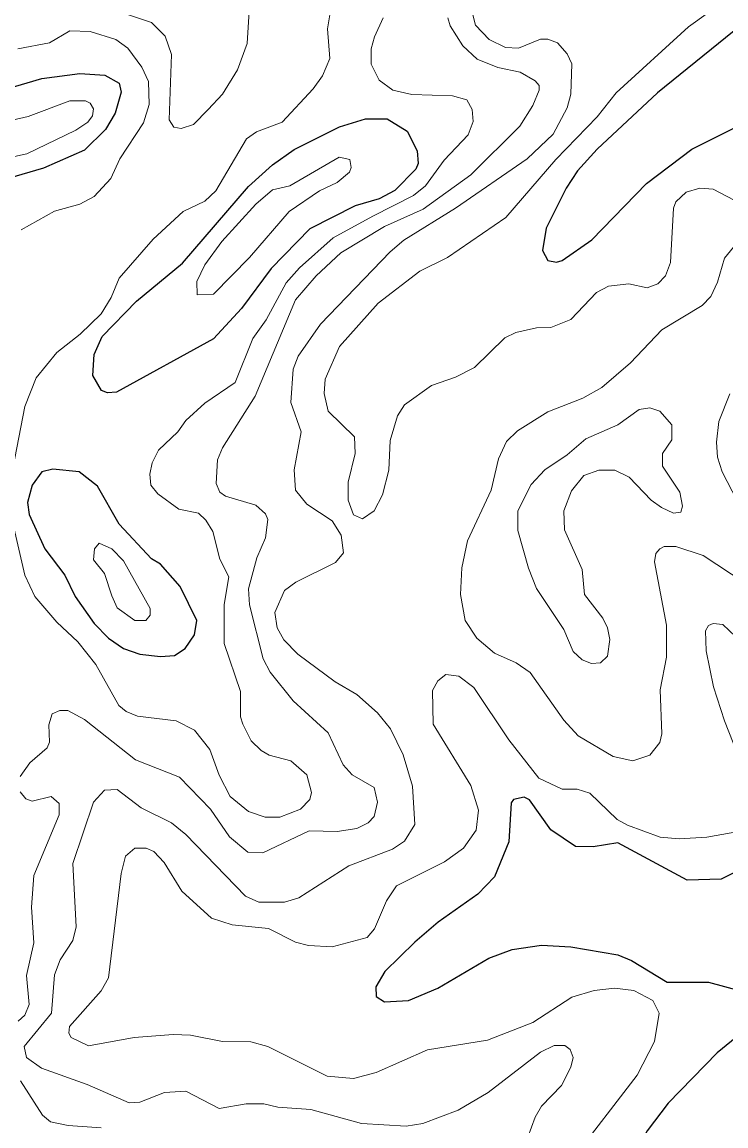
# Model space of a CAD drawing. Extents: x 577 to 602.9, y 7483.8 to 7511.6.
# Drawn here: x 598.518 to 599.494, y 7509.017 to 7510.547 of the extents above; entities that cross this region are included whole.
import ezdxf

# ---------------------------------------------------------------- set-up
doc = ezdxf.new("R2010")
doc.units = 0
doc.header["$LTSCALE"] = 0.032
doc.layers.add('1', color=7, linetype='Continuous', lineweight=25)
doc.layers.add('2', color=7, linetype='Continuous', lineweight=13)

msp = doc.modelspace()

# ---------------------------------------------------------------- linework, layer by layer
at = {"layer": '1'}
for points in [[(599.5149, 7510.543), (599.3988, 7510.4492), (599.3153, 7510.3713), (599.2882, 7510.341), (599.2723, 7510.3172), (599.2445, 7510.2615), (599.2397, 7510.2305), (599.2469, 7510.217), (599.2588, 7510.2146), (599.2668, 7510.217), (599.3081, 7510.2456), (599.3837, 7510.3235), (599.4465, 7510.3713), (599.5371, 7510.4166)], [(598.497, 7510.4547), (598.5455, 7510.4691), (598.598, 7510.4762), (598.633, 7510.4738), (598.6529, 7510.4627), (598.6553, 7510.45), (598.6473, 7510.4213), (598.6338, 7510.3983), (598.6044, 7510.3697), (598.5479, 7510.345), (598.4795, 7510.3251)], [(599.5228, 7509.3765), (599.487, 7509.359), (599.4401, 7509.3574), (599.3439, 7509.4091), (599.3097, 7509.4035), (599.2851, 7509.4043), (599.2509, 7509.4274), (599.2214, 7509.4687), (599.2143, 7509.4727), (599.1992, 7509.4695), (599.196, 7509.4648), (599.1928, 7509.4107), (599.1729, 7509.3622), (599.1499, 7509.3383), (599.095, 7509.2994), (599.0624, 7509.2715), (599.0211, 7509.231), (599.0083, 7509.2095), (599.0091, 7509.196), (599.0203, 7509.1888), (599.0537, 7509.1904), (599.0942, 7509.2079)], [(599.0942, 7509.2079), (599.165, 7509.2493), (599.1976, 7509.2612), (599.2381, 7509.2675), (599.2787, 7509.2652), (599.3439, 7509.254), (599.363, 7509.2461), (599.4123, 7509.2159), (599.4695, 7509.2159), (599.5141, 7509.2039)], [(599.5141, 7509.1443), (599.4815, 7509.1181), (599.4139, 7509.0481), (599.3845, 7509.0099), (599.3638, 7508.9709), (599.3375, 7508.9065), (599.3208, 7508.8747), (599.3026, 7508.8501), (599.2914, 7508.8405), (599.2445, 7508.8199), (599.1523, 7508.7674), (599.1308, 7508.7435), (599.1348, 7508.73), (599.1443, 7508.726), (599.165, 7508.7252), (599.2381, 7508.7316), (599.3097, 7508.7451), (599.3773, 7508.7451), (599.4139, 7508.7626), (599.4775, 7508.8071), (599.5077, 7508.823)]]:
    msp.add_lwpolyline(points, dxfattribs=at)
for points in [[(598.8652, 7510.3495), (598.8954, 7510.3705), (598.9582, 7510.4023), (598.994, 7510.4134), (599.0242, 7510.4134), (599.0521, 7510.3959), (599.0656, 7510.3689), (599.0672, 7510.3514), (599.064, 7510.3434), (599.0346, 7510.314), (599.0131, 7510.3021), (598.9797, 7510.2925), (598.9169, 7510.2607), (598.8636, 7510.2059), (598.8223, 7510.1502), (598.7833, 7510.108), (598.6489, 7510.0341), (598.6367, 7510.0333), (598.6282, 7510.0365), (598.6163, 7510.0572), (598.6179, 7510.0866), (598.629, 7510.1112), (598.6768, 7510.1605), (598.7404, 7510.213), (598.8318, 7510.3196)], [(598.6976, 7509.803), (598.6529, 7509.8512), (598.6227, 7509.9037), (598.5972, 7509.9236), (598.5607, 7509.9275), (598.5455, 7509.9236), (598.532, 7509.9053), (598.5257, 7509.8814), (598.5281, 7509.8647), (598.5495, 7509.817), (598.5774, 7509.7804), (598.5917, 7509.751), (598.6179, 7509.7136), (598.6378, 7509.693), (598.6585, 7509.6787), (598.6815, 7509.6707), (598.7102, 7509.6675), (598.7292, 7509.6691), (598.7443, 7509.6787), (598.7571, 7509.6977), (598.7602, 7509.7176), (598.7372, 7509.7645), (598.7102, 7509.7955)]]:
    msp.add_lwpolyline(points, close=True, dxfattribs=at)
at = {"layer": '2'}
for points in [[(599.4942, 7510.5788), (599.4417, 7510.5406), (599.3415, 7510.4492), (599.3153, 7510.4158), (599.258, 7510.3569), (599.1888, 7510.2766), (599.1077, 7510.221), (599.0696, 7510.2019), (599.0115, 7510.1574), (598.9582, 7510.0977), (598.9384, 7510.0524), (598.9368, 7510.0325), (598.9423, 7510.0079), (598.9789, 7509.9721), (598.9797, 7509.949), (598.9702, 7509.9093), (598.9702, 7509.8846), (598.9773, 7509.8639), (598.9901, 7509.8584), (599.006, 7509.8695), (599.0179, 7509.8918), (599.0266, 7509.926), (599.0282, 7509.9673), (599.0386, 7510.0015), (599.0481, 7510.0166), (599.0855, 7510.0436), (599.1189, 7510.0548), (599.1451, 7510.0683), (599.1873, 7510.1096), (599.2024, 7510.1168), (599.231, 7510.1232), (599.2509, 7510.124), (599.2787, 7510.1351), (599.3145, 7510.1725), (599.3312, 7510.1812), (599.359, 7510.1844), (599.3845, 7510.1788), (599.3996, 7510.1844), (599.4099, 7510.1955), (599.4171, 7510.2138), (599.421, 7510.2893), (599.4242, 7510.2981), (599.4385, 7510.3116), (599.4576, 7510.3172), (599.4759, 7510.3156), (599.5244, 7510.2901)], [(598.6585, 7510.5597), (598.6974, 7510.547), (598.7165, 7510.5279), (598.7253, 7510.5025), (598.7221, 7510.4118), (598.7284, 7510.4015), (598.7388, 7510.3999), (598.7555, 7510.4054), (598.7762, 7510.4261), (598.796, 7510.4476), (598.8167, 7510.481), (598.8302, 7510.5176), (598.8334, 7510.57)], [(598.5026, 7509.914), (598.5217, 7510.0142), (598.5376, 7510.054), (598.5662, 7510.089), (598.5988, 7510.1144), (598.6275, 7510.143), (598.6418, 7510.1653), (598.6529, 7510.1923), (598.6998, 7510.2464), (598.7412, 7510.2846), (598.7714, 7510.2989), (598.7865, 7510.3132), (598.8294, 7510.3856), (598.8429, 7510.3951), (598.8787, 7510.4086), (598.9217, 7510.4547), (598.9344, 7510.473), (598.9447, 7510.4969), (598.9415, 7510.5382), (598.9447, 7510.5573)], [(599.1085, 7510.5533), (599.1117, 7510.5422), (599.1292, 7510.5144), (599.1491, 7510.4961), (599.1777, 7510.4842), (599.2087, 7510.4778), (599.2294, 7510.4659), (599.235, 7510.4595), (599.235, 7510.4532), (599.2262, 7510.4317), (599.2079, 7510.4031), (599.1403, 7510.3355), (599.0743, 7510.2878), (599.0203, 7510.2639), (598.9598, 7510.2273), (598.9256, 7510.1955), (598.897, 7510.1621), (598.8414, 7510.0285), (598.796, 7509.957), (598.7889, 7509.9403), (598.7873, 7509.9077), (598.7921, 7509.8957), (598.8, 7509.8902), (598.8421, 7509.8774), (598.8557, 7509.8655), (598.8588, 7509.8576), (598.8557, 7509.8321), (598.8437, 7509.8043), (598.8318, 7509.7614), (598.8334, 7509.7391), (598.8525, 7509.6643), (598.862, 7509.6461), (598.8938, 7509.6063), (598.9423, 7509.5618), (598.963, 7509.5172), (598.9757, 7509.5037), (599.006, 7509.4862), (599.0107, 7509.4655), (599.006, 7509.4457), (598.998, 7509.4369), (598.9821, 7509.429), (598.9551, 7509.425), (598.9161, 7509.4258), (598.8517, 7509.3956), (598.831, 7509.3964), (598.8056, 7509.4178), (598.7793, 7509.456), (598.7364, 7509.5005), (598.6752, 7509.5244), (598.6044, 7509.5801), (598.5813, 7509.5928), (598.5702, 7509.5928), (598.5599, 7509.588), (598.5551, 7509.5729), (598.5559, 7509.549), (598.5527, 7509.5411), (598.5289, 7509.5204), (598.5153, 7509.5013)], [(599.0187, 7510.5533), (599.0068, 7510.5271), (599.002, 7510.5104), (599.002, 7510.4889), (599.0131, 7510.4667), (599.0322, 7510.4532), (599.0584, 7510.4468), (599.1149, 7510.4452), (599.1348, 7510.4396), (599.1419, 7510.4261), (599.1435, 7510.4094), (599.1364, 7510.3911), (599.103, 7510.3561), (599.0775, 7510.3204), (599.0608, 7510.3068), (599.0044, 7510.2782)], [(599.1419, 7510.5613), (599.1467, 7510.543), (599.1658, 7510.5231), (599.1881, 7510.512), (599.2063, 7510.5112), (599.2366, 7510.5239), (599.2469, 7510.5239), (599.2604, 7510.5184), (599.2739, 7510.5033), (599.2803, 7510.4897), (599.2787, 7510.4476), (599.2739, 7510.4285)], [(598.5122, 7510.5104), (598.5559, 7510.5184), (598.5845, 7510.5351), (598.6123, 7510.5343), (598.6481, 7510.5231), (598.6648, 7510.5112), (598.6839, 7510.485), (598.6935, 7510.4651), (598.6942, 7510.4333), (598.6863, 7510.4078), (598.6537, 7510.3577), (598.641, 7510.3307), (598.6179, 7510.3053), (598.598, 7510.2949), (598.563, 7510.2854), (598.5169, 7510.2591)], [(598.4835, 7510.3561), (598.5249, 7510.3649), (598.5925, 7510.3975), (598.6092, 7510.4086), (598.6155, 7510.4174), (598.6171, 7510.4269), (598.6123, 7510.4349), (598.606, 7510.438), (598.5845, 7510.438), (598.5265, 7510.4166), (598.3468, 7510.3752)], [(599.2739, 7510.4285), (599.2541, 7510.3919), (599.2183, 7510.3577), (599.1189, 7510.2893), (599.0473, 7510.2448), (599.0282, 7510.2289), (598.932, 7510.1287), (598.901, 7510.0842), (598.8938, 7510.0659), (598.8907, 7510.0198), (598.905, 7509.9792), (598.8954, 7509.9267), (598.897, 7509.8981), (598.9129, 7509.879), (598.9479, 7509.856), (598.9606, 7509.8361), (598.9638, 7509.8114), (598.9527, 7509.7979), (598.8978, 7509.7709), (598.8819, 7509.759), (598.8684, 7509.7288), (598.8716, 7509.7073), (598.8811, 7509.6906), (598.9002, 7509.6707), (598.9519, 7509.6325), (598.9821, 7509.615), (599.0107, 7509.5896), (599.029, 7509.5673), (599.0465, 7509.5315), (599.0592, 7509.4878), (599.0624, 7509.4345), (599.0481, 7509.4115), (599.0314, 7509.4003), (598.971, 7509.3773), (598.9018, 7509.3328), (598.8819, 7509.3272), (598.8461, 7509.3272), (598.8278, 7509.3351), (598.7451, 7509.421), (598.7253, 7509.4369), (598.6831, 7509.4576), (598.6497, 7509.483), (598.6322, 7509.4822), (598.6171, 7509.4655), (598.5885, 7509.3805), (598.5933, 7509.293), (598.5885, 7509.2739), (598.571, 7509.2469), (598.563, 7509.2262), (598.5591, 7509.1729), (598.5209, 7509.1268), (598.5241, 7509.1117), (598.5448, 7509.0966), (598.6084, 7509.0743), (598.6664, 7509.0489), (598.6815, 7509.0497), (598.7157, 7509.0632), (598.7451, 7509.0648), (598.7913, 7509.0409), (598.8286, 7509.0473), (598.8533, 7509.0473), (598.8724, 7509.0425), (598.9185, 7509.0393), (598.9885, 7509.0202), (599.0505, 7509.0163), (599.0735, 7509.0202), (599.1228, 7509.0385), (599.1642, 7509.0632), (599.2366, 7509.1189), (599.2556, 7509.1284), (599.2707, 7509.1284), (599.2779, 7509.1228), (599.2819, 7509.1117), (599.2787, 7509.0982), (599.266, 7509.0727), (599.2381, 7509.0441), (599.2294, 7509.029), (599.2191, 7509.0012)], [(599.0044, 7510.2782), (598.9495, 7510.248), (598.9026, 7510.2067), (598.8843, 7510.186), (598.8565, 7510.1343), (598.8382, 7510.1088), (598.8135, 7510.0476), (598.7714, 7510.019), (598.7451, 7509.9951), (598.734, 7509.9792), (598.707, 7509.9538), (598.6982, 7509.9363), (598.695, 7509.9204), (598.6966, 7509.9053), (598.7062, 7509.8934), (598.7356, 7509.8719), (598.7626, 7509.8663), (598.773, 7509.8568), (598.7825, 7509.8409), (598.7921, 7509.8027), (598.8048, 7509.7781), (598.7984, 7509.7399), (598.7984, 7509.6858), (598.8207, 7509.619), (598.8207, 7509.584), (598.8239, 7509.5737), (598.8358, 7509.5506), (598.8493, 7509.5371), (598.8604, 7509.5308), (598.8907, 7509.5228), (598.9129, 7509.5037), (598.9193, 7509.4791), (598.9169, 7509.4695), (598.9042, 7509.456), (598.8755, 7509.4449), (598.8549, 7509.4449), (598.8318, 7509.4528), (598.8064, 7509.4735), (598.7913, 7509.5029), (598.7785, 7509.5387), (598.7571, 7509.5657), (598.7316, 7509.5785), (598.6783, 7509.5848), (598.6624, 7509.5912), (598.6521, 7509.5999), (598.6203, 7509.6564), (598.5956, 7509.6882), (598.5662, 7509.7152), (598.536, 7509.751), (598.5217, 7509.7804), (598.5026, 7509.8647)], [(599.5045, 7510.2353), (599.4918, 7510.2202), (599.4823, 7510.1868), (599.4727, 7510.1669), (599.4608, 7510.1542), (599.4051, 7510.1208), (599.3614, 7510.0747), (599.3216, 7510.0405), (599.2954, 7510.0261), (599.2469, 7510.0071), (599.2048, 7509.9808), (599.1896, 7509.9657), (599.1785, 7509.9419), (599.1682, 7509.8981), (599.1356, 7509.8281), (599.1276, 7509.7908), (599.126, 7509.7534), (599.1324, 7509.7176), (599.1483, 7509.693), (599.1729, 7509.6723), (599.2032, 7509.6588), (599.2222, 7509.6453), (599.2692, 7509.5793), (599.289, 7509.5578), (599.3375, 7509.5292), (599.3646, 7509.5228), (599.3884, 7509.5308), (599.402, 7509.5482), (599.4051, 7509.5602), (599.4027, 7509.6214), (599.4115, 7509.6667), (599.4115, 7509.7113), (599.3948, 7509.7987), (599.3964, 7509.8107), (599.402, 7509.817), (599.4083, 7509.8202), (599.4242, 7509.8202), (599.4624, 7509.8075), (599.5204, 7509.7693)], [(599.5236, 7509.856), (599.4886, 7509.9236), (599.4823, 7509.9442), (599.4807, 7509.9649), (599.4839, 7509.9935), (599.499, 7510.0317)], [(599.5244, 7509.6787), (599.4894, 7509.7121), (599.4759, 7509.7136), (599.4695, 7509.7105), (599.4656, 7509.7033), (599.4664, 7509.6755), (599.4767, 7509.6254), (599.4918, 7509.5785), (599.5149, 7509.5196)], [(599.5347, 7509.429), (599.4672, 7509.417), (599.429, 7509.4147), (599.4027, 7509.417), (599.3574, 7509.4337), (599.3431, 7509.4417), (599.3049, 7509.4783), (599.2874, 7509.4838), (599.2668, 7509.4838), (599.2342, 7509.4989), (599.1928, 7509.5522), (599.1443, 7509.6246), (599.1236, 7509.6405), (599.1054, 7509.6429), (599.0942, 7509.6341), (599.0871, 7509.6206), (599.0879, 7509.5737), (599.1403, 7509.4886), (599.1507, 7509.4544), (599.1475, 7509.4266), (599.13, 7509.4019), (599.1038, 7509.3828), (599.037, 7509.3495), (599.0234, 7509.3288), (599.0068, 7509.2898), (598.9964, 7509.2779), (598.9479, 7509.2652), (598.9153, 7509.2668), (598.897, 7509.2715), (598.8596, 7509.2906), (598.8095, 7509.2954), (598.7809, 7509.3049), (598.7396, 7509.3423), (598.7149, 7509.3821), (598.7006, 7509.3972), (598.6903, 7509.4019), (598.6744, 7509.4019), (598.6616, 7509.3908), (598.6553, 7509.3669), (598.6378, 7509.2222), (598.6275, 7509.2039), (598.5837, 7509.1546), (598.5829, 7509.1451), (598.5861, 7509.1395), (598.61, 7509.1276), (598.6736, 7509.1395)], [(598.5153, 7509.4799), (598.5233, 7509.4703), (598.532, 7509.4671), (598.5583, 7509.4735), (598.5694, 7509.464), (598.5694, 7509.4481), (598.5344, 7509.3638), (598.5312, 7509.32), (598.5344, 7509.2707), (598.5241, 7509.2254), (598.5281, 7509.1849), (598.5217, 7509.1705), (598.5129, 7509.1618)], [(598.6736, 7509.1395), (598.7276, 7509.1435), (598.7515, 7509.1427), (598.796, 7509.134), (598.835, 7509.1332), (598.8588, 7509.1268), (598.9408, 7509.0855), (598.9773, 7509.0823), (599.0091, 7509.091), (599.0799, 7509.122), (599.1634, 7509.1355), (599.2262, 7509.1602), (599.2803, 7509.1952), (599.3113, 7509.2047), (599.3391, 7509.2079), (599.3662, 7509.2047), (599.3924, 7509.1904), (599.4012, 7509.1729), (599.3948, 7509.134), (599.3709, 7509.087), (599.2795, 7508.9686)], [(598.5161, 7509.0791), (598.5463, 7509.0314)], [(598.5463, 7509.0314), (598.5575, 7509.0226), (598.5821, 7509.0171), (598.6275, 7509.0139)]]:
    msp.add_lwpolyline(points, dxfattribs=at)
for points in [[(598.7952, 7510.2432), (598.8421, 7510.2949), (598.8652, 7510.3148), (598.8891, 7510.3204), (598.9575, 7510.3601), (598.9726, 7510.3569), (598.9741, 7510.3458), (598.9718, 7510.3394), (598.9551, 7510.3251), (598.9304, 7510.3132), (598.8883, 7510.2846), (598.8334, 7510.221), (598.7833, 7510.1701), (598.761, 7510.1693), (598.7602, 7510.1876), (598.7714, 7510.2106)], [(599.2199, 7509.79), (599.231, 7509.7621), (599.2692, 7509.7049), (599.2819, 7509.6747), (599.2946, 7509.6628), (599.3073, 7509.658), (599.3201, 7509.6588), (599.3296, 7509.6683), (599.3328, 7509.6914), (599.3296, 7509.7073), (599.3232, 7509.7208), (599.2978, 7509.7534), (599.2946, 7509.7884), (599.27, 7509.8433), (599.2692, 7509.8695), (599.2795, 7509.8973), (599.297, 7509.9188), (599.3177, 7509.926), (599.3399, 7509.926), (599.3598, 7509.9164), (599.39, 7509.8846), (599.4043, 7509.8743), (599.421, 7509.8663), (599.4314, 7509.8679), (599.4338, 7509.8759), (599.4298, 7509.8957), (599.4059, 7509.9315), (599.4059, 7509.949), (599.4187, 7509.9681), (599.4187, 7509.9888), (599.402, 7510.0079), (599.3884, 7510.0126), (599.3733, 7510.0102), (599.3439, 7509.9888), (599.2994, 7509.9697), (599.2739, 7509.9474), (599.2429, 7509.9267), (599.2238, 7509.9061), (599.2055, 7509.8695), (599.2055, 7509.8425)], [(598.6426, 7509.7518), (598.6497, 7509.7351), (598.6744, 7509.7176), (598.6895, 7509.7176), (598.6958, 7509.7248), (598.6958, 7509.7343), (598.6585, 7509.8003), (598.6426, 7509.817), (598.6251, 7509.825), (598.6187, 7509.817), (598.6171, 7509.8019), (598.6322, 7509.7828)]]:
    msp.add_lwpolyline(points, close=True, dxfattribs=at)

doc.saveas('drawing.dxf')
